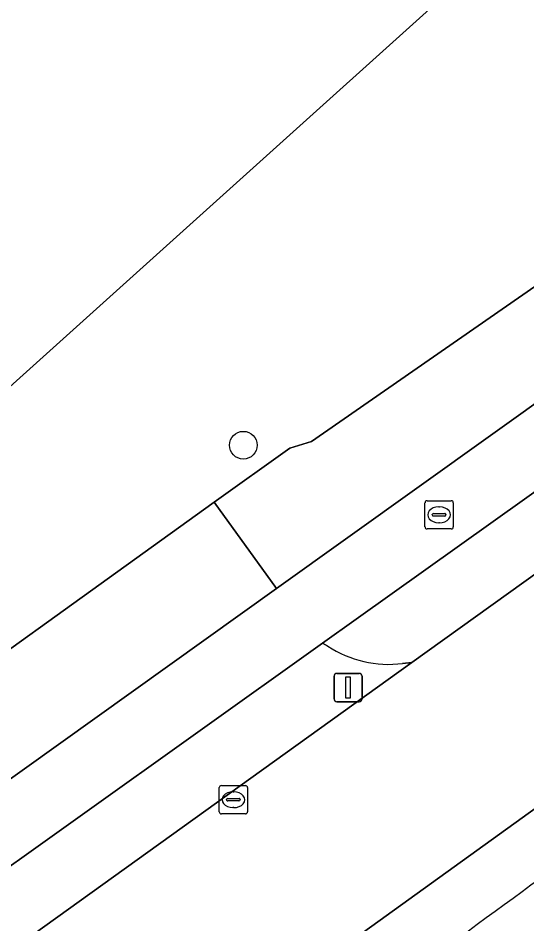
# Model space of a CAD drawing. Extents: x 156141 to 158132, y 385651 to 388333.
# Drawn here: x 157030.6 to 157048.59, y 387330.73 to 387362.76 of the extents above; entities that cross this region are included whole.
import ezdxf

# ---------------------------------------------------------------- set-up
doc = ezdxf.new("R2010")
doc.units = 0
for name, color, linetype in [('IMGEO_Berm_groen', 7, 'Continuous'), ('IMGEO_Boom', 7, 'Continuous'), ('IMGEO_Erf', 7, 'Continuous'), ('IMGEO_Fietspad_gesloten', 7, 'Continuous'), ('IMGEO_Kolk', 7, 'Continuous'), ('IMGEO_Lichtmast', 7, 'Continuous'), ('IMGEO_Parkeervlak_gesloten', 7, 'Continuous'), ('IMGEO_Rijbaan_lokaal_gesloten', 7, 'Continuous'), ('IMGEO_Rijbaan_lokaal_open', 7, 'Continuous'), ('IMGEO_Rioolput', 7, 'Continuous')]:
    doc.layers.add(name, color=color, linetype=linetype)

msp = doc.modelspace()

# ---------------------------------------------------------------- linework, layer by layer
at = {"layer": 'IMGEO_Berm_groen'}
for points in [[(157100.014, 387389.783), (157055.766, 387358.06), (157040.971, 387347.798), (157040.207, 387347.563), (157037.538, 387345.643), (157039.734, 387342.59), (157100.1, 387385.768)], [(157099.161, 387381.932), (157095.008, 387378.928), (157041.366, 387340.665), (157041.554, 387340.552)], [(157044.198, 387339.943), (157044.527, 387339.983), (157089.79, 387372.469)], [(157079.67, 387354.201), (157079.01, 387356.503), (157056.142, 387340.052), (157042.82, 387330.438), (157044.004, 387328.617)]]:
    msp.add_lwpolyline(points, dxfattribs=at)
for centre, radius, start, end in [((157043.704, 387343.843), 3.931, 236.8405, 277.2178), ((157308.407, 386974.034), 442.311, 125.0871, 126.7109), ((157324.809, 386949.523), 469.195, 125.01232, 126.94164)]:
    msp.add_arc(centre, radius, start, end, dxfattribs=at)
at = {"layer": 'IMGEO_Boom'}
msp.add_circle((157038.566, 387347.662), 0.489, dxfattribs=at)
at = {"layer": 'IMGEO_Erf'}
msp.add_lwpolyline([(157051.894, 387462.161), (157051.176, 387461.514), (157050.7, 387461.085), (156912.573, 387336.545), (156954.477, 387290.059), (156971.233, 387301.452), (156992.517, 387313.535), (157021.88, 387334.384), (157024.786, 387336.474), (157037.538, 387345.643), (157040.207, 387347.563), (157040.971, 387347.798), (157055.766, 387358.06), (157100.014, 387389.783)], dxfattribs=at)
msp.add_lwpolyline([(157072.5, 387393.402), (157072.435, 387393.356), (157053.673, 387379.976), (157058.269, 387374.899), (157058, 387374.657), (157026.648, 387346.432), (157026.42, 387346.225), (157024.423, 387348.427), (157021.823, 387351.295), (157014.136, 387344.405), (157013.907, 387344.199), (157006.295, 387352.687), (156971.786, 387321.675), (156971.839, 387321.615), (156970.832, 387320.866), (156962.044, 387314.53), (156933.028, 387346.617), (157038.091, 387441.529)], close=True, dxfattribs=at)
at = {"layer": 'IMGEO_Fietspad_gesloten'}
for points in [[(157100.1, 387385.768), (157039.734, 387342.59), (157026.966, 387333.458), (157024.444, 387331.654), (157021.443, 387329.52), (157016.747, 387326.252), (157011.64, 387322.726), (157009.176, 387321.089), (157005.036, 387318.281), (157000, 387314.942), (156996.072, 387312.337)], [(156989.974, 387305.256), (156997.452, 387310.13), (157000, 387311.865), (157002.265, 387313.407), (157010.526, 387319.01), (157013.076, 387320.676), (157018.077, 387324.059), (157022.214, 387327.016), (157026.703, 387330.206), (157028.372, 387331.396), (157041.366, 387340.665), (157095.008, 387378.928), (157099.161, 387381.932)]]:
    msp.add_lwpolyline(points, dxfattribs=at)
for centre, radius, start, end in [((157308.407, 386974.034), 442.311, 125.0871, 126.7109), ((157324.809, 386949.523), 469.195, 125.01232, 126.94164)]:
    msp.add_arc(centre, radius, start, end, dxfattribs=at)
at = {"layer": 'IMGEO_Kolk'}
for p, q in [((157037.714, 387334.7), (157037.714, 387335.552)), ((157037.789, 387335.626), (157038.641, 387335.626)), ((157038.715, 387335.552), (157038.715, 387334.7)), ((157038.202, 387335.406), (157038.227, 387335.406)), ((157037.973, 387335.12), (157037.973, 387335.132)), ((157038.411, 387335.083), (157038.013, 387335.083)), ((157038.016, 387335.169), (157038.414, 387335.169)), ((157038.457, 387335.132), (157038.457, 387335.12)), ((157038.641, 387334.626), (157037.789, 387334.626)), ((157038.225, 387334.846), (157038.2, 387334.846))]:
    msp.add_line(p, q, dxfattribs=at)
for points in [[(157037.714, 387334.7), (157037.714, 387335.552)], [(157037.789, 387335.626), (157038.641, 387335.626)], [(157038.715, 387335.552), (157038.715, 387334.7)], [(157038.641, 387334.626), (157037.789, 387334.626)]]:
    msp.add_lwpolyline(points, dxfattribs=at)
for centre, radius, start, end in [((157037.791, 387335.55), 0.0765, 91.552, 178.448), ((157037.791, 387335.55), 0.0765, 91.552, 178.448), ((157038.639, 387335.55), 0.0765, 1.552, 88.448), ((157038.639, 387335.55), 0.0765, 1.552, 88.448), ((157038.013, 387335.129), 0.0403, 85.8775, 175.7526), ((157038.01, 387335.119), 0.0366, 178.938, 274.7102), ((157038.414, 387335.126), 0.043, 264.8664, 352.4533), ((157038.418, 387335.131), 0.0386, 1.7309, 96.639), ((157037.791, 387334.702), 0.0765, 181.552, 268.448), ((157037.791, 387334.702), 0.0765, 181.552, 268.448), ((157038.639, 387334.702), 0.0765, 271.552, 358.448), ((157038.639, 387334.702), 0.0765, 271.552, 358.448)]:
    msp.add_arc(centre, radius, start, end, dxfattribs=at)
for centre, major_axis, ratio, start_param, end_param in [((157038.201, 387335.126), (-0.387, 0.002), 0.722429, 4.712389, 7.853982), ((157038.226, 387335.126), (-0.39, 0.002), 0.717154, 1.570796, 4.712389)]:
    msp.add_ellipse(centre, major_axis=major_axis, ratio=ratio, start_param=start_param, end_param=end_param, dxfattribs=at)
at = {"layer": 'IMGEO_Lichtmast'}
for p, q in [((157041.774, 387338.691), (157041.774, 387339.491)), ((157041.774, 387339.491), (157041.774, 387338.691)), ((157041.874, 387339.591), (157042.664, 387339.591)), ((157042.664, 387339.591), (157041.874, 387339.591)), ((157042.764, 387339.491), (157042.764, 387338.691)), ((157042.764, 387338.691), (157042.764, 387339.491)), ((157042.664, 387338.591), (157041.874, 387338.591)), ((157041.874, 387338.591), (157042.664, 387338.591))]:
    msp.add_line(p, q, dxfattribs=at)
msp.add_lwpolyline([(157042.194, 387339.466), (157042.344, 387339.466), (157042.344, 387338.716), (157042.194, 387338.716), (157042.194, 387339.466)], dxfattribs=at)
for centre, start, end in [((157041.874, 387339.491), 90, 180), ((157041.874, 387339.491), 90, 180), ((157042.664, 387339.491), 0, 90), ((157042.664, 387339.491), 360, 90), ((157041.874, 387338.691), 180, 270), ((157041.874, 387338.691), 180, 270), ((157042.664, 387338.691), 270, 0), ((157042.664, 387338.691), 270, 0)]:
    msp.add_arc(centre, 0.1, start, end, dxfattribs=at)
at = {"layer": 'IMGEO_Parkeervlak_gesloten'}
msp.add_lwpolyline([(157058, 387374.657), (157053.38, 387379.768), (157041.287, 387393.145), (157009.951, 387364.831), (157024.65, 387348.633), (157024.423, 387348.427), (157026.42, 387346.225), (157026.648, 387346.432)], close=True, dxfattribs=at)
at = {"layer": 'IMGEO_Rijbaan_lokaal_gesloten'}
for points in [[(156997.716, 387297.744), (157000, 387299.435), (157009.141, 387306.102), (157018.817, 387313.137), (157020.003, 387313.999), (157023.696, 387316.598), (157026.999, 387319.014), (157029.491, 387320.818), (157030.634, 387321.643), (157042.82, 387330.438), (157056.142, 387340.052), (157079.01, 387356.503), (157094.685, 387367.728), (157108.173, 387377.337), (157114.658, 387381.956), (157117.079, 387383.674)], [(157094.285, 387375.711), (157089.79, 387372.469), (157044.527, 387339.983), (157027.89, 387328.042), (157023.668, 387324.954), (157014.651, 387318.478), (157012.196, 387316.674), (157005.465, 387311.794), (157000, 387307.835)]]:
    msp.add_lwpolyline(points, dxfattribs=at)
at = {"layer": 'IMGEO_Rijbaan_lokaal_open'}
msp.add_lwpolyline([(157039.734, 387342.59), (157037.538, 387345.643), (157024.786, 387336.474), (157026.966, 387333.458)], close=True, dxfattribs=at)
for points in [[(157041.554, 387340.552), (157041.366, 387340.665), (157028.372, 387331.396), (157028.438, 387331.032)], [(157027.89, 387328.042), (157044.527, 387339.983)], [(157044.527, 387339.983), (157044.198, 387339.943)]]:
    msp.add_lwpolyline(points, dxfattribs=at)
msp.add_arc((157043.704, 387343.843), 3.931, 236.8405, 277.2178, dxfattribs=at)
at = {"layer": 'IMGEO_Rioolput'}
for p, q in [((157044.989, 387344.774), (157044.989, 387345.626)), ((157045.064, 387345.7), (157045.916, 387345.7)), ((157045.477, 387345.48), (157045.502, 387345.48)), ((157045.99, 387345.626), (157045.99, 387344.774)), ((157045.248, 387345.194), (157045.248, 387345.206)), ((157045.686, 387345.157), (157045.288, 387345.157)), ((157045.291, 387345.243), (157045.689, 387345.243)), ((157045.732, 387345.206), (157045.732, 387345.194)), ((157045.5, 387344.92), (157045.475, 387344.92)), ((157045.916, 387344.7), (157045.064, 387344.7))]:
    msp.add_line(p, q, dxfattribs=at)
for points in [[(157044.989, 387344.774), (157044.989, 387345.626)], [(157045.064, 387345.7), (157045.916, 387345.7)], [(157045.99, 387345.626), (157045.99, 387344.774)], [(157045.916, 387344.7), (157045.064, 387344.7)]]:
    msp.add_lwpolyline(points, dxfattribs=at)
for centre, radius, start, end in [((157045.066, 387345.624), 0.0765, 91.552, 178.448), ((157045.066, 387345.624), 0.0765, 91.552, 178.448), ((157045.914, 387345.624), 0.0765, 1.552, 88.448), ((157045.914, 387345.624), 0.0765, 1.552, 88.448), ((157045.288, 387345.203), 0.0403, 85.8775, 175.7526), ((157045.285, 387345.193), 0.0366, 178.938, 274.7102), ((157045.689, 387345.2), 0.043, 264.8664, 352.4533), ((157045.693, 387345.205), 0.0386, 1.7309, 96.639), ((157045.066, 387344.776), 0.0765, 181.552, 268.448), ((157045.066, 387344.776), 0.0765, 181.552, 268.448), ((157045.914, 387344.776), 0.0765, 271.552, 358.448), ((157045.914, 387344.776), 0.0765, 271.552, 358.448)]:
    msp.add_arc(centre, radius, start, end, dxfattribs=at)
for centre, major_axis, ratio, start_param, end_param in [((157045.476, 387345.2), (-0.387, 0.002), 0.722429, 4.712389, 7.853982), ((157045.501, 387345.2), (-0.39, 0.002), 0.717154, 1.570796, 4.712389)]:
    msp.add_ellipse(centre, major_axis=major_axis, ratio=ratio, start_param=start_param, end_param=end_param, dxfattribs=at)

doc.saveas('drawing.dxf')
